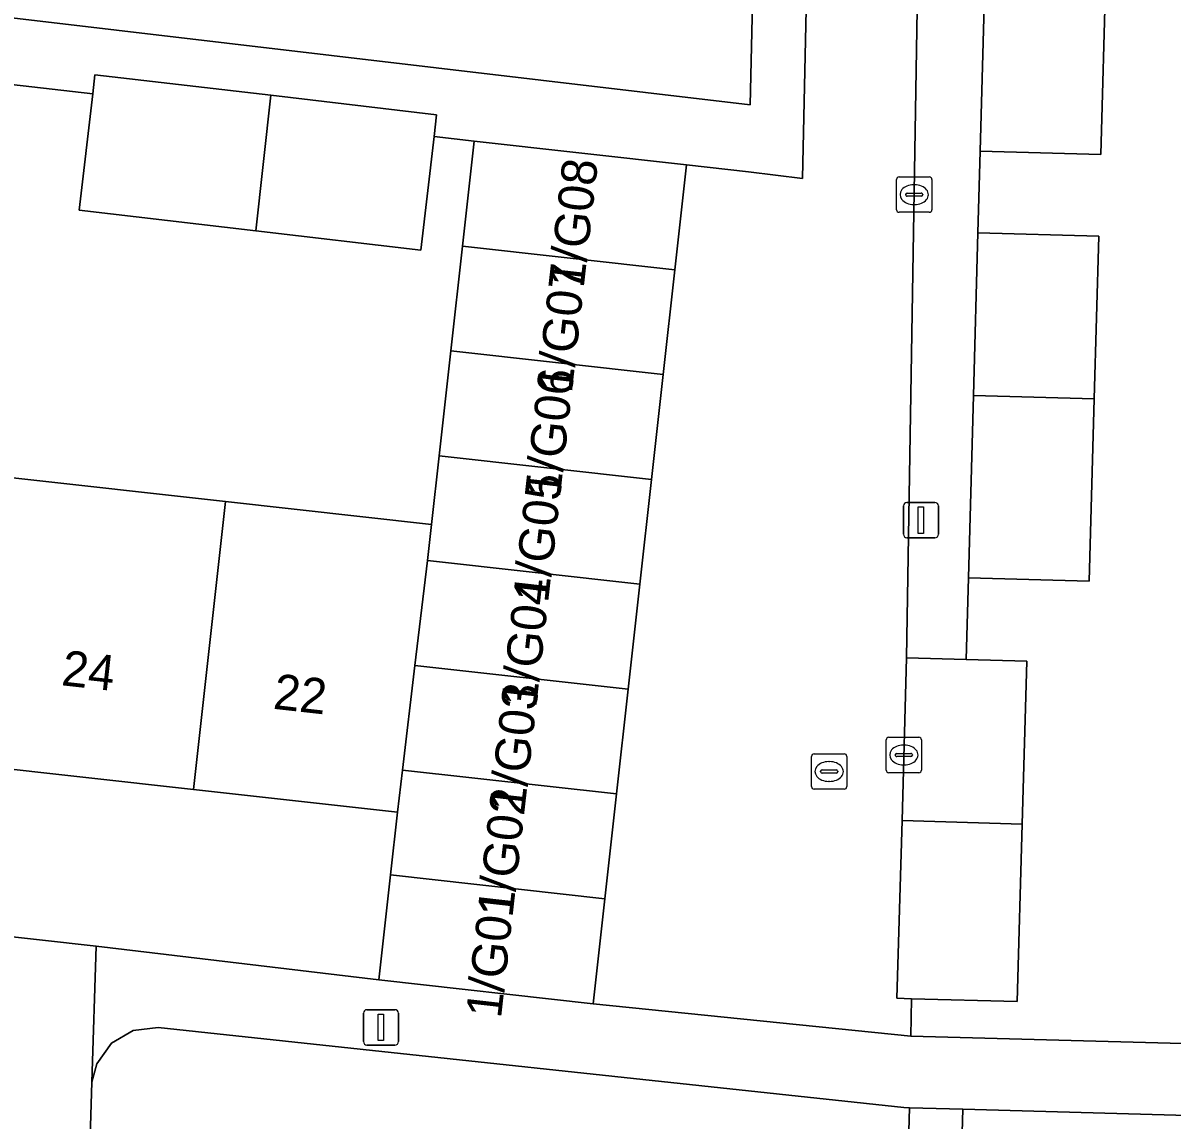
# Model space of a CAD drawing. Extents: x 162026 to 163502, y 387295 to 388169.
# Drawn here: x 162830.12 to 162862.63, y 387704.25 to 387735.28 of the extents above; entities that cross this region are included whole.
import ezdxf

# ---------------------------------------------------------------- set-up
doc = ezdxf.new("R2010")
doc.units = 0
for name, color, linetype in [('IMGEO_Erf', 7, 'Continuous'), ('IMGEO_Kolk', 7, 'Continuous'), ('IMGEO_Lichtmast', 7, 'Continuous'), ('IMGEO_Pand', 7, 'Continuous'), ('IMGEO_Pand_nummerreeks', 7, 'Continuous'), ('IMGEO_Rijbaan_lokaal_open', 7, 'Continuous'), ('IMGEO_Rioolput', 7, 'Continuous'), ('IMGEO_Voetpad_open', 7, 'Continuous')]:
    doc.layers.add(name, color=color, linetype=linetype)

msp = doc.modelspace()

# ---------------------------------------------------------------- linework, layer by layer
at = {"layer": 'IMGEO_Erf'}
for points in [[(162817.952, 387736.831), (162850.689, 387732.97), (162850.878, 387741.225), (162850.99, 387746.124), (162844.56, 387746.308), (162838.416, 387746.533), (162832.294, 387746.658), (162826.158, 387746.87)], [(162860.756, 387736.703), (162860.615, 387731.563), (162857.196, 387731.657), (162857.132, 387729.344), (162860.551, 387729.25), (162860.425, 387724.649), (162860.283, 387719.496), (162856.864, 387719.59), (162856.8, 387717.278), (162858.518, 387717.229), (162858.387, 387712.625), (162858.244, 387707.602), (162855.26, 387707.686), (162855.234, 387706.622), (162866.757, 387706.311)], [(162829.668, 387722.432), (162835.852, 387721.744), (162841.682, 387721.095), (162841.898, 387723.04), (162842.228, 387726.005), (162842.558, 387728.971), (162842.888, 387731.936), (162841.75, 387732.07), (162841.373, 387728.857), (162836.705, 387729.404), (162831.711, 387729.989), (162832.096, 387733.274), (162829.796, 387733.544)], [(162840.718, 387712.957), (162834.945, 387713.599), (162828.76, 387714.288), (162822.948, 387714.934), (162816.891, 387715.608), (162810.847, 387716.281), (162804.761, 387716.958), (162804.32, 387712.992), (162804.281, 387712.639)], [(162804.529, 387712.262), (162805.645, 387712.137), (162818.015, 387710.754), (162832.189, 387709.168), (162840.191, 387708.219), (162840.521, 387711.184), (162840.718, 387712.957)], [(162855.122, 387701.957), (162855.196, 387704.6), (162855.043, 387704.604), (162833.95, 387706.869), (162833.24, 387706.789), (162832.624, 387706.427), (162832.208, 387705.846), (162832.073, 387705.328), (162830.208, 387643.522)], [(162881.828, 387703.854), (162856.705, 387704.558), (162856.631, 387701.922)]]:
    msp.add_lwpolyline(points, dxfattribs=at)
at = {"layer": 'IMGEO_Kolk'}
for p, q in [((162854.832, 387730), (162854.832, 387730.852)), ((162854.907, 387730.926), (162855.759, 387730.926)), ((162855.32, 387730.706), (162855.345, 387730.706)), ((162855.833, 387730.852), (162855.833, 387730)), ((162855.091, 387730.42), (162855.091, 387730.432)), ((162855.529, 387730.383), (162855.131, 387730.383)), ((162855.134, 387730.469), (162855.532, 387730.469)), ((162855.575, 387730.432), (162855.575, 387730.42)), ((162855.343, 387730.146), (162855.318, 387730.146)), ((162855.759, 387729.926), (162854.907, 387729.926)), ((162854.614, 387715.078), (162855.466, 387715.078)), ((162854.539, 387714.152), (162854.539, 387715.004)), ((162855.027, 387714.858), (162855.052, 387714.858)), ((162855.54, 387715.004), (162855.54, 387714.152)), ((162854.798, 387714.572), (162854.798, 387714.584)), ((162855.236, 387714.535), (162854.838, 387714.535)), ((162854.841, 387714.621), (162855.239, 387714.621)), ((162855.282, 387714.584), (162855.282, 387714.572)), ((162855.466, 387714.078), (162854.614, 387714.078)), ((162855.05, 387714.298), (162855.025, 387714.298))]:
    msp.add_line(p, q, dxfattribs=at)
for points in [[(162854.832, 387730), (162854.832, 387730.852)], [(162854.907, 387730.926), (162855.759, 387730.926)], [(162855.833, 387730.852), (162855.833, 387730)], [(162855.759, 387729.926), (162854.907, 387729.926)], [(162854.614, 387715.078), (162855.466, 387715.078)], [(162854.539, 387714.152), (162854.539, 387715.004)], [(162855.54, 387715.004), (162855.54, 387714.152)], [(162855.466, 387714.078), (162854.614, 387714.078)]]:
    msp.add_lwpolyline(points, dxfattribs=at)
for centre, radius, start, end in [((162854.909, 387730.85), 0.0765, 91.552, 178.448), ((162854.909, 387730.85), 0.0765, 91.552, 178.448), ((162855.757, 387730.85), 0.0765, 1.552, 88.448), ((162855.757, 387730.85), 0.0765, 1.552, 88.448), ((162855.131, 387730.429), 0.0403, 85.8775, 175.7526), ((162855.128, 387730.419), 0.0366, 178.938, 274.7102), ((162855.532, 387730.426), 0.043, 264.8664, 352.4533), ((162855.536, 387730.431), 0.0386, 1.7309, 96.639), ((162854.909, 387730.002), 0.0765, 181.552, 268.448), ((162854.909, 387730.002), 0.0765, 181.552, 268.448), ((162855.757, 387730.002), 0.0765, 271.552, 358.448), ((162855.757, 387730.002), 0.0765, 271.552, 358.448), ((162854.616, 387715.002), 0.0765, 91.552, 178.448), ((162854.616, 387715.002), 0.0765, 91.552, 178.448), ((162855.464, 387715.002), 0.0765, 1.552, 88.448), ((162855.464, 387715.002), 0.0765, 1.552, 88.448), ((162854.838, 387714.581), 0.0403, 85.8775, 175.7526), ((162854.835, 387714.571), 0.0366, 178.938, 274.7102), ((162855.239, 387714.578), 0.043, 264.8664, 352.4533), ((162855.243, 387714.583), 0.0386, 1.7309, 96.639), ((162854.616, 387714.154), 0.0765, 181.552, 268.448), ((162854.616, 387714.154), 0.0765, 181.552, 268.448), ((162855.464, 387714.154), 0.0765, 271.552, 358.448), ((162855.464, 387714.154), 0.0765, 271.552, 358.448)]:
    msp.add_arc(centre, radius, start, end, dxfattribs=at)
for centre, major_axis, ratio, start_param, end_param in [((162855.319, 387730.426), (-0.387, 0.002), 0.722429, 4.712389, 7.853982), ((162855.344, 387730.426), (-0.39, 0.002), 0.717154, 1.570796, 4.712389), ((162855.026, 387714.578), (-0.387, 0.002), 0.722429, 4.712389, 7.853982), ((162855.051, 387714.578), (-0.39, 0.002), 0.717154, 1.570796, 4.712389)]:
    msp.add_ellipse(centre, major_axis=major_axis, ratio=ratio, start_param=start_param, end_param=end_param, dxfattribs=at)
at = {"layer": 'IMGEO_Lichtmast'}
for p, q in [((162855.028, 387720.821), (162855.028, 387721.621)), ((162855.028, 387721.621), (162855.028, 387720.821)), ((162855.128, 387721.721), (162855.918, 387721.721)), ((162855.918, 387721.721), (162855.128, 387721.721)), ((162856.018, 387721.621), (162856.018, 387720.821)), ((162856.018, 387720.821), (162856.018, 387721.621)), ((162855.918, 387720.721), (162855.128, 387720.721)), ((162855.128, 387720.721), (162855.918, 387720.721)), ((162839.752, 387706.475), (162839.752, 387707.275)), ((162839.752, 387707.275), (162839.752, 387706.475)), ((162839.852, 387707.375), (162840.642, 387707.375)), ((162840.642, 387707.375), (162839.852, 387707.375)), ((162840.742, 387707.275), (162840.742, 387706.475)), ((162840.742, 387706.475), (162840.742, 387707.275)), ((162840.642, 387706.375), (162839.852, 387706.375)), ((162839.852, 387706.375), (162840.642, 387706.375))]:
    msp.add_line(p, q, dxfattribs=at)
for points in [[(162855.448, 387721.596), (162855.598, 387721.596), (162855.598, 387720.846), (162855.448, 387720.846), (162855.448, 387721.596)], [(162840.172, 387707.25), (162840.322, 387707.25), (162840.322, 387706.5), (162840.172, 387706.5), (162840.172, 387707.25)]]:
    msp.add_lwpolyline(points, dxfattribs=at)
for centre, start, end in [((162855.128, 387721.621), 90, 180), ((162855.128, 387721.621), 90, 180), ((162855.918, 387721.621), 0, 90), ((162855.918, 387721.621), 360, 90), ((162855.128, 387720.821), 180, 270), ((162855.128, 387720.821), 180, 270), ((162855.918, 387720.821), 270, 0), ((162855.918, 387720.821), 270, 0), ((162839.852, 387707.275), 90, 180), ((162839.852, 387707.275), 90, 180), ((162840.642, 387707.275), 0, 90), ((162840.642, 387707.275), 360, 90), ((162839.852, 387706.475), 180, 270), ((162839.852, 387706.475), 180, 270), ((162840.642, 387706.475), 270, 0), ((162840.642, 387706.475), 270, 0)]:
    msp.add_arc(centre, 0.1, start, end, dxfattribs=at)
at = {"layer": 'IMGEO_Pand'}
for points in [[(162860.615, 387731.563), (162860.756, 387736.703), (162857.337, 387736.8), (162857.196, 387731.657)], [(162837.132, 387733.235), (162832.16, 387733.818), (162832.096, 387733.274), (162831.711, 387729.989), (162836.705, 387729.404)], [(162841.75, 387732.07), (162841.822, 387732.686), (162837.132, 387733.235), (162836.705, 387729.404), (162841.373, 387728.857)], [(162842.888, 387731.936), (162842.558, 387728.971), (162848.564, 387728.302), (162848.894, 387731.268)], [(162860.551, 387729.25), (162857.132, 387729.344), (162857.006, 387724.746), (162860.425, 387724.649)], [(162842.228, 387726.005), (162848.234, 387725.337), (162848.564, 387728.302), (162842.558, 387728.971)], [(162841.898, 387723.04), (162847.904, 387722.372), (162848.234, 387725.337), (162842.228, 387726.005)], [(162860.283, 387719.496), (162860.425, 387724.649), (162857.006, 387724.746), (162856.864, 387719.59)], [(162841.682, 387721.095), (162841.561, 387720.075), (162847.574, 387719.406), (162847.904, 387722.372), (162841.898, 387723.04)], [(162835.852, 387721.744), (162829.668, 387722.432), (162828.76, 387714.288), (162834.945, 387713.599)], [(162841.561, 387720.075), (162841.682, 387721.095), (162835.852, 387721.744), (162834.945, 387713.599), (162840.718, 387712.957), (162840.859, 387714.149), (162841.21, 387717.112)], [(162847.574, 387719.406), (162841.561, 387720.075), (162841.21, 387717.112), (162847.244, 387716.44)], [(162858.518, 387717.229), (162856.8, 387717.278), (162855.119, 387717.325), (162854.988, 387712.722), (162858.387, 387712.625)], [(162847.244, 387716.44), (162841.21, 387717.112), (162840.859, 387714.149), (162846.914, 387713.475)], [(162840.521, 387711.184), (162846.584, 387710.51), (162846.914, 387713.475), (162840.859, 387714.149), (162840.718, 387712.957)], [(162858.244, 387707.602), (162858.387, 387712.625), (162854.988, 387712.722), (162854.845, 387707.698), (162855.26, 387707.686)], [(162840.191, 387708.219), (162846.254, 387707.544), (162846.584, 387710.51), (162840.521, 387711.184)]]:
    msp.add_lwpolyline(points, close=True, dxfattribs=at)
at = {"layer": 'IMGEO_Rijbaan_lokaal_open'}
msp.add_lwpolyline([(162846.254, 387707.544), (162855.234, 387706.622), (162855.26, 387707.686), (162854.845, 387707.698), (162854.988, 387712.722), (162855.119, 387717.325), (162855.656, 387750), (162855.784, 387757.814), (162852.762, 387757.887), (162852.589, 387750), (162852.169, 387730.881), (162850.645, 387731.071), (162848.894, 387731.268), (162848.564, 387728.302), (162848.234, 387725.337), (162847.904, 387722.372), (162847.574, 387719.406), (162847.244, 387716.44), (162846.914, 387713.475), (162846.584, 387710.51)], close=True, dxfattribs=at)
at = {"layer": 'IMGEO_Rioolput'}
for p, q in [((162852.426, 387713.685), (162852.426, 387714.537)), ((162852.501, 387714.611), (162853.353, 387714.611)), ((162852.914, 387714.391), (162852.939, 387714.391)), ((162853.427, 387714.537), (162853.427, 387713.685)), ((162852.685, 387714.105), (162852.685, 387714.117)), ((162853.123, 387714.068), (162852.725, 387714.068)), ((162852.728, 387714.154), (162853.126, 387714.154)), ((162853.169, 387714.117), (162853.169, 387714.105)), ((162852.937, 387713.831), (162852.912, 387713.831)), ((162853.353, 387713.611), (162852.501, 387713.611))]:
    msp.add_line(p, q, dxfattribs=at)
for points in [[(162852.426, 387713.685), (162852.426, 387714.537)], [(162852.501, 387714.611), (162853.353, 387714.611)], [(162853.427, 387714.537), (162853.427, 387713.685)], [(162853.353, 387713.611), (162852.501, 387713.611)]]:
    msp.add_lwpolyline(points, dxfattribs=at)
for centre, radius, start, end in [((162852.503, 387714.535), 0.0765, 91.552, 178.448), ((162852.503, 387714.535), 0.0765, 91.552, 178.448), ((162853.351, 387714.535), 0.0765, 1.552, 88.448), ((162853.351, 387714.535), 0.0765, 1.552, 88.448), ((162852.725, 387714.114), 0.0403, 85.8775, 175.7526), ((162852.722, 387714.104), 0.0366, 178.938, 274.7102), ((162853.126, 387714.111), 0.043, 264.8664, 352.4533), ((162853.13, 387714.116), 0.0386, 1.7309, 96.639), ((162852.503, 387713.687), 0.0765, 181.552, 268.448), ((162852.503, 387713.687), 0.0765, 181.552, 268.448), ((162853.351, 387713.687), 0.0765, 271.552, 358.448), ((162853.351, 387713.687), 0.0765, 271.552, 358.448)]:
    msp.add_arc(centre, radius, start, end, dxfattribs=at)
for centre, major_axis, ratio, start_param, end_param in [((162852.913, 387714.111), (-0.387, 0.002), 0.722429, 4.712389, 7.853982), ((162852.938, 387714.111), (-0.39, 0.002), 0.717154, 1.570796, 4.712389)]:
    msp.add_ellipse(centre, major_axis=major_axis, ratio=ratio, start_param=start_param, end_param=end_param, dxfattribs=at)
at = {"layer": 'IMGEO_Voetpad_open'}
for points in [[(162829.796, 387733.544), (162832.096, 387733.274), (162832.16, 387733.818), (162837.132, 387733.235), (162841.822, 387732.686), (162841.75, 387732.07), (162842.888, 387731.936), (162848.894, 387731.268), (162850.645, 387731.071), (162852.169, 387730.881), (162852.589, 387750), (162852.762, 387757.887), (162851.364, 387757.92), (162851.24, 387754.904), (162851.1, 387750), (162850.99, 387746.124), (162850.878, 387741.225), (162850.689, 387732.97), (162817.952, 387736.831)], [(162830.208, 387643.522), (162832.073, 387705.328), (162832.189, 387709.168), (162818.015, 387710.754), (162805.645, 387712.137), (162804.529, 387712.262), (162801.895, 387712.557), (162797.148, 387669.222)]]:
    msp.add_lwpolyline(points, dxfattribs=at)
for points in [[(162857.464, 387741.411), (162857.523, 387743.799), (162857.671, 387748.693), (162857.711, 387750), (162857.82, 387753.591), (162857.851, 387757.733), (162855.784, 387757.814), (162855.656, 387750), (162855.119, 387717.325), (162856.8, 387717.278), (162856.864, 387719.59), (162857.006, 387724.746), (162857.132, 387729.344), (162857.196, 387731.657), (162857.337, 387736.8)], [(162866.757, 387706.311), (162855.234, 387706.622), (162846.254, 387707.544), (162840.191, 387708.219), (162832.189, 387709.168), (162832.073, 387705.328), (162832.208, 387705.846), (162832.624, 387706.427), (162833.24, 387706.789), (162833.95, 387706.869), (162855.043, 387704.604), (162855.196, 387704.6), (162856.705, 387704.558), (162881.828, 387703.854), (162881.884, 387705.909), (162874.879, 387706.08), (162869.882, 387706.222)], [(162856.401, 387691.945), (162856.521, 387697.167), (162856.631, 387701.922), (162856.705, 387704.558), (162855.196, 387704.6), (162855.122, 387701.957), (162855.008, 387697.032), (162854.892, 387691.98), (162854.828, 387689.926), (162855.182, 387689.915), (162855.029, 387684.848), (162854.878, 387679.859), (162854.828, 387677.837), (162855.322, 387677.825), (162855.948, 387677.809), (162855.998, 387679.811), (162856.173, 387684.961), (162856.337, 387689.794)]]:
    msp.add_lwpolyline(points, close=True, dxfattribs=at)

# ---------------------------------------------------------------- texts
at = {"layer": 'IMGEO_Pand_nummerreeks'}
for s, rotation, p in [('1/G08', 83.5389, (162845.982, 387727.763)), ('1/G07', 83.5389, (162845.646, 387724.794)), ('1/G06', 83.5389, (162845.31, 387721.829)), ('1/G05', 83.5389, (162844.974, 387718.863)), ('1/G04', 83.5389, (162844.638, 387715.897)), ('24', 353.6507, (162831.186, 387716.553)), ('22', 353.6507, (162837.176, 387715.888)), ('1/G03', 83.5389, (162844.303, 387712.932)), ('1/G02', 83.5389, (162843.966, 387709.96)), ('1/G01', 83.5389, (162843.643, 387707.11))]:
    msp.add_text(s, height=1, rotation=rotation, dxfattribs=at).set_placement(p)

doc.saveas('drawing.dxf')
